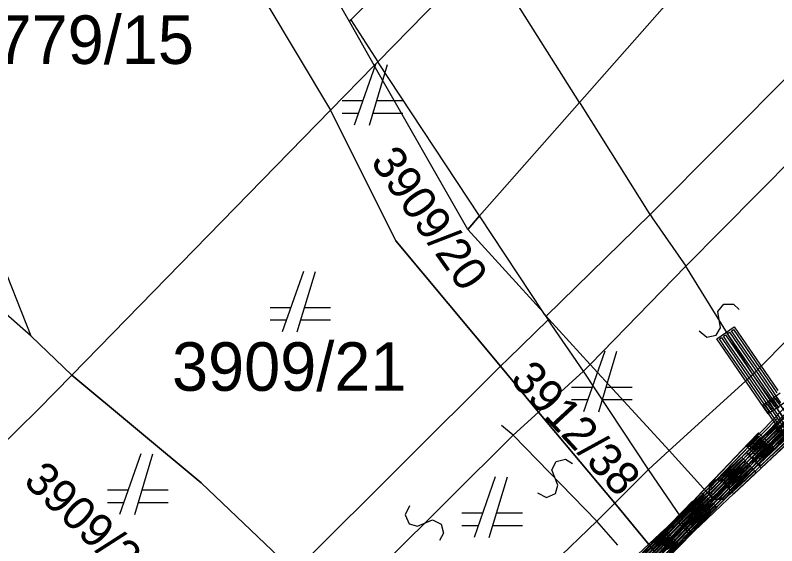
# Model space of a CAD drawing. Extents: x -266179 to -264727, y -1243225 to -1241702.
# Drawn here: x -264975.97 to -264950.86, y -1242629.4 to -1242611.9 of the extents above; entities that cross this region are included whole.
import ezdxf

# ---------------------------------------------------------------- set-up
doc = ezdxf.new("R2010")
doc.units = 0
for name, color, linetype in [('Vrstva 1', 7, 'Continuous'), ('Vrstva 19', 7, 'Continuous'), ('Vrstva 2', 7, 'Continuous'), ('Vrstva 21', 7, 'Continuous')]:
    doc.layers.add(name, color=color, linetype=linetype)

msp = doc.modelspace()

# ---------------------------------------------------------------- linework, layer by layer
at = {"layer": 'Vrstva 1'}
for p, q in [((-264957.36, -1242614.78), (-264902.3, -1242552.28)), ((-264902.3, -1242552.28), (-264957.36, -1242614.78)), ((-264975.45, -1242622.49), (-264980.83, -1242608.87)), ((-264960.48, -1242609.83), (-264964.01, -1242613.44)), ((-264955.03, -1242618.48), (-264947.36, -1242610.75)), ((-264965.63, -1242610.93), (-264964.95, -1242612.12)), ((-264967.74, -1242611.42), (-264965.58, -1242615.04)), ((-264964.95, -1242612.12), (-264964.13, -1242613.56)), ((-264975.45, -1242622.49), (-264985.59, -1242613.53)), ((-264964.09, -1242613.53), (-264964.79, -1242615.53)), ((-264964.29, -1242615.53), (-264963.69, -1242613.53)), ((-264964.01, -1242613.44), (-264964.13, -1242613.56)), ((-264964.13, -1242613.56), (-264965.58, -1242615.04)), ((-264961.05, -1242618.97), (-264964.13, -1242613.56)), ((-264964.51, -1242614.73), (-264965.19, -1242614.73)), ((-264963.19, -1242614.73), (-264964.05, -1242614.73)), ((-264960.66, -1242618.52), (-264957.36, -1242614.78)), ((-264957.36, -1242614.78), (-264960.66, -1242618.52)), ((-264965.58, -1242615.04), (-264974.11, -1242623.77)), ((-264963.42, -1242619.34), (-264965.58, -1242615.04)), ((-264965.58, -1242615.04), (-264963.42, -1242619.34)), ((-264965.19, -1242615.13), (-264964.65, -1242615.13)), ((-264964.17, -1242615.13), (-264963.19, -1242615.13)), ((-264961.05, -1242618.97), (-264960.66, -1242618.52)), ((-264960.66, -1242618.52), (-264961.05, -1242618.97)), ((-264958.46, -1242621.83), (-264955.03, -1242618.48)), ((-264958.56, -1242621.7), (-264961.05, -1242618.97)), ((-264959.97, -1242623.48), (-264963.42, -1242619.34)), ((-264963.42, -1242619.34), (-264959.97, -1242623.48)), ((-264966.47, -1242620.35), (-264967.17, -1242622.35)), ((-264966.67, -1242622.35), (-264966.07, -1242620.35)), ((-264966.89, -1242621.55), (-264967.57, -1242621.55)), ((-264965.57, -1242621.55), (-264966.43, -1242621.55)), ((-264958.53, -1242621.75), (-264958.56, -1242621.7)), ((-264958.46, -1242621.83), (-264958.53, -1242621.75)), ((-264958.37, -1242621.93), (-264958.46, -1242621.83)), ((-264967.57, -1242621.95), (-264967.03, -1242621.95)), ((-264966.55, -1242621.95), (-264965.57, -1242621.95)), ((-264958.4, -1242621.95), (-264959.72, -1242623.23)), ((-264958.37, -1242621.93), (-264958.4, -1242621.95)), ((-264957.01, -1242623.42), (-264958.37, -1242621.93)), ((-264958.37, -1242621.93), (-264957.01, -1242623.42)), ((-264974.11, -1242623.77), (-264975.45, -1242622.49)), ((-264956.53, -1242622.98), (-264957.23, -1242624.98)), ((-264956.73, -1242624.98), (-264956.13, -1242622.98)), ((-264959.72, -1242623.23), (-264959.97, -1242623.48)), ((-264959.97, -1242623.48), (-264966.77, -1242630.25)), ((-264958.71, -1242624.99), (-264959.97, -1242623.48)), ((-264959.97, -1242623.48), (-264958.71, -1242624.99)), ((-264954.41, -1242626.26), (-264957.01, -1242623.42)), ((-264957.01, -1242623.42), (-264954.41, -1242626.26)), ((-264974.11, -1242623.77), (-264975.22, -1242624.91)), ((-264969.84, -1242627.32), (-264974.11, -1242623.77)), ((-264974.11, -1242623.77), (-264969.84, -1242627.32)), ((-264956.95, -1242624.18), (-264957.63, -1242624.18)), ((-264955.63, -1242624.18), (-264956.49, -1242624.18)), ((-264957.63, -1242624.58), (-264957.09, -1242624.58)), ((-264956.61, -1242624.58), (-264955.63, -1242624.58)), ((-264975.22, -1242624.91), (-264978.14, -1242627.77)), ((-264956.2, -1242628), (-264958.71, -1242624.99)), ((-264958.71, -1242624.99), (-264956.2, -1242628)), ((-264950.43, -1242625.46), (-264952.96, -1242627.85)), ((-264952.96, -1242627.85), (-264954.41, -1242626.26)), ((-264954.41, -1242626.26), (-264952.96, -1242627.85)), ((-264971.83, -1242626.37), (-264972.53, -1242628.37)), ((-264972.03, -1242628.37), (-264971.43, -1242626.37)), ((-264966.77, -1242630.25), (-264969.84, -1242627.32)), ((-264969.84, -1242627.32), (-264966.77, -1242630.25)), ((-264960.14, -1242627.13), (-264960.84, -1242629.13)), ((-264960.34, -1242629.13), (-264959.74, -1242627.13)), ((-264972.25, -1242627.57), (-264972.93, -1242627.57)), ((-264970.93, -1242627.57), (-264971.79, -1242627.57)), ((-264952.96, -1242627.85), (-264953.86, -1242628.69)), ((-264972.93, -1242627.97), (-264972.39, -1242627.97)), ((-264971.91, -1242627.97), (-264970.93, -1242627.97)), ((-264954.81, -1242629.68), (-264956.2, -1242628)), ((-264956.2, -1242628), (-264954.81, -1242629.68)), ((-264960.56, -1242628.33), (-264961.24, -1242628.33)), ((-264959.24, -1242628.33), (-264960.1, -1242628.33)), ((-264961.24, -1242628.73), (-264960.7, -1242628.73)), ((-264960.22, -1242628.73), (-264959.24, -1242628.73)), ((-264953.86, -1242628.69), (-264954.56, -1242629.42))]:
    msp.add_line(p, q, dxfattribs=at)
at = {"layer": 'Vrstva 19'}
for p, q in [((-264950.43, -1242625.46), (-264952.96, -1242627.85)), ((-264952.96, -1242627.85), (-264953.86, -1242628.69)), ((-264953.86, -1242628.69), (-264954.56, -1242629.42))]:
    msp.add_line(p, q, dxfattribs=at)
for points in [[(-264951.135, -1242625.052), (-264951.855, -1242624.005), (-264952.574, -1242622.959), (-264952.835, -1242622.58), (-264952.258, -1242622.183), (-264951.538, -1242623.23), (-264950.819, -1242624.276)], [(-264950.722, -1242624.683), (-264951.441, -1242623.636), (-264952.16, -1242622.59), (-264952.353, -1242622.309), (-264952.287, -1242622.264), (-264951.568, -1242623.311), (-264950.848, -1242624.357)], [(-264950.558, -1242624.655), (-264951.135, -1242625.052), (-264951.117, -1242624.955), (-264951.837, -1242623.908), (-264952.556, -1242622.861), (-264952.749, -1242622.581), (-264952.683, -1242622.536), (-264951.963, -1242623.583), (-264951.244, -1242624.629), (-264951.051, -1242624.909), (-264950.985, -1242624.864), (-264951.705, -1242623.817), (-264952.424, -1242622.771), (-264952.617, -1242622.491), (-264952.551, -1242622.445), (-264951.831, -1242623.492), (-264951.112, -1242624.539), (-264950.919, -1242624.819), (-264950.853, -1242624.773), (-264951.573, -1242623.727), (-264952.292, -1242622.68), (-264952.485, -1242622.4), (-264952.419, -1242622.355), (-264951.699, -1242623.401), (-264950.98, -1242624.448), (-264950.787, -1242624.728)], [(-264950.131, -1242625.371), (-264951.017, -1242626.281), (-264951.338, -1242626.611), (-264951.839, -1242626.123), (-264950.954, -1242625.212), (-264950.069, -1242624.302)], [(-264950.116, -1242625.647), (-264951.039, -1242626.519), (-264951.373, -1242626.835), (-264951.854, -1242626.327), (-264950.931, -1242625.454), (-264950.009, -1242624.582)], [(-264950.341, -1242626.185), (-264951.058, -1242625.137), (-264951.318, -1242624.758), (-264950.741, -1242624.362)], [(-264950.776, -1242624.859), (-264950.968, -1242624.579), (-264950.902, -1242624.534), (-264950.185, -1242625.582)], [(-264950.323, -1242626.088), (-264951.04, -1242625.04), (-264951.232, -1242624.759), (-264951.166, -1242624.714), (-264950.449, -1242625.762)], [(-264950.191, -1242625.998), (-264950.908, -1242624.95), (-264951.1, -1242624.669), (-264951.034, -1242624.624), (-264950.317, -1242625.672)], [(-264950.561, -1242625.023), (-264951.446, -1242625.933), (-264951.683, -1242626.177), (-264951.74, -1242626.121), (-264950.855, -1242625.211)], [(-264950.075, -1242625.637), (-264951.003, -1242626.504), (-264951.931, -1242627.371), (-264952.267, -1242627.685), (-264952.745, -1242627.174), (-264951.817, -1242626.307), (-264950.889, -1242625.44), (-264950.553, -1242625.126)], [(-264950.502, -1242625.283), (-264951.43, -1242626.15), (-264952.358, -1242627.017), (-264952.606, -1242627.249), (-264952.661, -1242627.191), (-264951.733, -1242626.324), (-264950.805, -1242625.457)], [(-264950.545, -1242625.295), (-264951.468, -1242626.168), (-264951.715, -1242626.401), (-264951.77, -1242626.343), (-264950.847, -1242625.471)], [(-264950.446, -1242625.134), (-264951.331, -1242626.045), (-264951.568, -1242626.289), (-264951.626, -1242626.233), (-264950.74, -1242625.322)], [(-264950.331, -1242625.246), (-264951.217, -1242626.157), (-264951.454, -1242626.4), (-264951.511, -1242626.345), (-264950.626, -1242625.434)], [(-264950.217, -1242625.358), (-264951.102, -1242626.268), (-264951.339, -1242626.512), (-264951.396, -1242626.456), (-264950.511, -1242625.546)], [(-264950.392, -1242625.4), (-264951.32, -1242626.267), (-264952.248, -1242627.134), (-264952.497, -1242627.366), (-264952.551, -1242627.308), (-264951.623, -1242626.441), (-264950.695, -1242625.574)], [(-264950.283, -1242625.517), (-264951.211, -1242626.384), (-264952.139, -1242627.251), (-264952.388, -1242627.483), (-264952.442, -1242627.424), (-264951.514, -1242626.557), (-264950.586, -1242625.69)], [(-264950.435, -1242625.412), (-264951.358, -1242626.284), (-264951.605, -1242626.518), (-264951.66, -1242626.46), (-264950.737, -1242625.587)], [(-264950.325, -1242625.528), (-264951.248, -1242626.4), (-264951.495, -1242626.634), (-264951.55, -1242626.576), (-264950.627, -1242625.703)], [(-264950.951, -1242626.162), (-264951.83, -1242627.078), (-264952.708, -1242627.995), (-264953.027, -1242628.327), (-264953.532, -1242627.843), (-264952.653, -1242626.926), (-264951.774, -1242626.009), (-264951.456, -1242625.677), (-264950.951, -1242626.162), (-264951.05, -1242626.164), (-264951.928, -1242627.08), (-264952.807, -1242627.997), (-264953.043, -1242628.243), (-264953.101, -1242628.187), (-264952.222, -1242627.27), (-264951.343, -1242626.354), (-264951.107, -1242626.108), (-264951.165, -1242626.053), (-264952.044, -1242626.97), (-264952.923, -1242627.886), (-264953.158, -1242628.132), (-264953.216, -1242628.076), (-264952.337, -1242627.16), (-264951.458, -1242626.243), (-264951.223, -1242625.998), (-264951.28, -1242625.942), (-264952.159, -1242626.859), (-264953.038, -1242627.776), (-264953.274, -1242628.021), (-264953.331, -1242627.966), (-264952.453, -1242627.049), (-264951.574, -1242626.132), (-264951.338, -1242625.887), (-264951.396, -1242625.832), (-264952.275, -1242626.748), (-264953.154, -1242627.665), (-264953.389, -1242627.91), (-264953.447, -1242627.855), (-264952.568, -1242626.938), (-264951.689, -1242626.022), (-264951.454, -1242625.776)], [(-264950.174, -1242625.634), (-264951.102, -1242626.501), (-264952.03, -1242627.368), (-264952.278, -1242627.6), (-264952.333, -1242627.541), (-264951.405, -1242626.674), (-264950.477, -1242625.807)], [(-264950.215, -1242625.644), (-264951.138, -1242626.517), (-264951.385, -1242626.75), (-264951.44, -1242626.692), (-264950.517, -1242625.82)], [(-264951.196, -1242626.427), (-264952.075, -1242627.343), (-264952.955, -1242628.259), (-264953.274, -1242628.59), (-264953.779, -1242628.105), (-264952.899, -1242627.189), (-264952.019, -1242626.274), (-264951.7, -1242625.942), (-264951.196, -1242626.427), (-264951.295, -1242626.429), (-264952.174, -1242627.345), (-264953.054, -1242628.261), (-264953.29, -1242628.506), (-264953.348, -1242628.45), (-264952.468, -1242627.534), (-264951.588, -1242626.619), (-264951.352, -1242626.373), (-264951.41, -1242626.318), (-264952.29, -1242627.234), (-264953.17, -1242628.15), (-264953.405, -1242628.395), (-264953.463, -1242628.339), (-264952.583, -1242627.424), (-264951.703, -1242626.508), (-264951.468, -1242626.263), (-264951.525, -1242626.207), (-264952.405, -1242627.123), (-264953.285, -1242628.039), (-264953.521, -1242628.284), (-264953.578, -1242628.229), (-264952.698, -1242627.313), (-264951.819, -1242626.397), (-264951.583, -1242626.152), (-264951.641, -1242626.096), (-264952.521, -1242627.012), (-264953.4, -1242627.928), (-264953.636, -1242628.173), (-264953.694, -1242628.118), (-264952.814, -1242627.202), (-264951.934, -1242626.286), (-264951.698, -1242626.041)], [(-264951.536, -1242626.983), (-264952.459, -1242627.856), (-264953.381, -1242628.728), (-264953.716, -1242629.044), (-264954.197, -1242628.536), (-264953.274, -1242627.663), (-264952.351, -1242626.791), (-264952.017, -1242626.475), (-264951.536, -1242626.983), (-264951.62, -1242626.967), (-264952.543, -1242627.839), (-264953.466, -1242628.712), (-264953.713, -1242628.945), (-264953.768, -1242628.887), (-264952.845, -1242628.015), (-264951.922, -1242627.142), (-264951.675, -1242626.909), (-264951.73, -1242626.85), (-264952.653, -1242627.723), (-264953.576, -1242628.595), (-264953.823, -1242628.829), (-264953.878, -1242628.771), (-264952.955, -1242627.898), (-264952.032, -1242627.026), (-264951.785, -1242626.792), (-264951.84, -1242626.734), (-264952.763, -1242627.607), (-264953.686, -1242628.479), (-264953.933, -1242628.713), (-264953.988, -1242628.655), (-264953.065, -1242627.782), (-264952.142, -1242626.91), (-264951.895, -1242626.676), (-264951.95, -1242626.618), (-264952.873, -1242627.49), (-264953.796, -1242628.363), (-264954.043, -1242628.597), (-264954.098, -1242628.538), (-264953.175, -1242627.666), (-264952.252, -1242626.793), (-264952.005, -1242626.56)], [(-264952.419, -1242627.68), (-264952.607, -1242627.873), (-264952.876, -1242627.877), (-264953.069, -1242627.689), (-264953.073, -1242627.42), (-264952.885, -1242627.227), (-264952.616, -1242627.223), (-264952.422, -1242627.411), (-264952.419, -1242627.68), (-264952.454, -1242627.659), (-264952.622, -1242627.831), (-264952.735, -1242627.833), (-264952.456, -1242627.546), (-264952.457, -1242627.433), (-264952.848, -1242627.834), (-264952.905, -1242627.778), (-264952.515, -1242627.377), (-264952.572, -1242627.321), (-264952.963, -1242627.723), (-264953.02, -1242627.667), (-264952.63, -1242627.265), (-264952.743, -1242627.267), (-264953.022, -1242627.554), (-264953.023, -1242627.441), (-264952.856, -1242627.269)], [(-264955.426, -1242629.807), (-264954.542, -1242628.896), (-264953.657, -1242627.984), (-264953.337, -1242627.654), (-264952.834, -1242628.142), (-264952.919, -1242628.129), (-264953.804, -1242629.04), (-264954.688, -1242629.951)], [(-264955.327, -1242629.805), (-264954.443, -1242628.894), (-264953.558, -1242627.983), (-264953.321, -1242627.739)], [(-264955.212, -1242629.917), (-264954.328, -1242629.005), (-264953.443, -1242628.094), (-264953.206, -1242627.85), (-264953.264, -1242627.794), (-264954.148, -1242628.706), (-264955.033, -1242629.617)], [(-264955.722, -1242630.083), (-264954.84, -1242629.169), (-264953.958, -1242628.255), (-264953.639, -1242627.924), (-264953.135, -1242628.41), (-264953.22, -1242628.398), (-264954.102, -1242629.312), (-264954.983, -1242630.226)], [(-264955.623, -1242630.082), (-264954.741, -1242629.168), (-264953.859, -1242628.253), (-264953.623, -1242628.009)], [(-264955.507, -1242630.193), (-264954.626, -1242629.279), (-264953.744, -1242628.365), (-264953.508, -1242628.12), (-264953.565, -1242628.064), (-264954.447, -1242628.978), (-264955.329, -1242629.892)], [(-264955.097, -1242630.028), (-264954.213, -1242629.117), (-264953.328, -1242628.206), (-264953.092, -1242627.962), (-264953.149, -1242627.906), (-264954.034, -1242628.817), (-264954.918, -1242629.729)], [(-264954.983, -1242630.14), (-264954.098, -1242629.228), (-264953.214, -1242628.317), (-264952.977, -1242628.073), (-264953.034, -1242628.017), (-264953.919, -1242628.929), (-264954.803, -1242629.84)], [(-264955.392, -1242630.304), (-264954.511, -1242629.39), (-264953.629, -1242628.476), (-264953.393, -1242628.231), (-264953.45, -1242628.175), (-264954.332, -1242629.089), (-264955.214, -1242630.003)], [(-264954.395, -1242629.501), (-264953.514, -1242628.587), (-264953.278, -1242628.342), (-264953.335, -1242628.286), (-264954.217, -1242629.201), (-264955.099, -1242630.115)], [(-264952.834, -1242628.142), (-264953.719, -1242629.053), (-264954.603, -1242629.964)], [(-264955.346, -1242629.729), (-264954.461, -1242628.819), (-264954.14, -1242628.489), (-264953.638, -1242628.977), (-264953.737, -1242628.978), (-264954.622, -1242629.889)], [(-264955.261, -1242629.742), (-264954.376, -1242628.831), (-264954.139, -1242628.588)], [(-264953.135, -1242628.41), (-264954.017, -1242629.324), (-264954.898, -1242630.238)], [(-264955.817, -1242630.036), (-264954.889, -1242629.169), (-264954.553, -1242628.855), (-264954.075, -1242629.366), (-264954.159, -1242629.349), (-264955.087, -1242630.216)], [(-264955.146, -1242629.854), (-264954.261, -1242628.943), (-264954.024, -1242628.699), (-264954.081, -1242628.644), (-264954.967, -1242629.554)], [(-264955.031, -1242629.965), (-264954.146, -1242629.055), (-264953.909, -1242628.811), (-264953.966, -1242628.755), (-264954.852, -1242629.666)], [(-264954.917, -1242630.077), (-264954.031, -1242629.166), (-264953.794, -1242628.922), (-264953.852, -1242628.867), (-264954.737, -1242629.777)], [(-264955.718, -1242630.039), (-264954.79, -1242629.172), (-264954.542, -1242628.94)], [(-264955.609, -1242630.156), (-264954.681, -1242629.289), (-264954.432, -1242629.057), (-264954.487, -1242628.999), (-264955.415, -1242629.866)], [(-264954.572, -1242629.406), (-264954.323, -1242629.174), (-264954.378, -1242629.116), (-264955.306, -1242629.983)], [(-264953.638, -1242628.977), (-264954.523, -1242629.887)], [(-264954.462, -1242629.523), (-264954.214, -1242629.291), (-264954.269, -1242629.232), (-264955.197, -1242630.099)], [(-264954.075, -1242629.366), (-264955.003, -1242630.233)]]:
    msp.add_lwpolyline(points, dxfattribs=at)
at = {"layer": 'Vrstva 2'}
for p, q in [((-264961.4, -1242608.48), (-264964.9, -1242612.06)), ((-264957.36, -1242614.78), (-264960.48, -1242609.83)), ((-264953.86, -1242620.18), (-264945.5, -1242611.73)), ((-264964.95, -1242612.12), (-264964.9, -1242612.06)), ((-264964.9, -1242612.06), (-264964.01, -1242613.44)), ((-264960.66, -1242618.52), (-264964.01, -1242613.44)), ((-264957.33, -1242614.82), (-264957.36, -1242614.78)), ((-264942.56, -1242614.63), (-264951.65, -1242623.75)), ((-264955.03, -1242618.48), (-264957.33, -1242614.82)), ((-264958.56, -1242621.7), (-264960.66, -1242618.52)), ((-264955.03, -1242618.48), (-264954.96, -1242618.58)), ((-264954.96, -1242618.58), (-264953.86, -1242620.18)), ((-264957.01, -1242623.42), (-264953.86, -1242620.18)), ((-264951.65, -1242623.75), (-264953.86, -1242620.18)), ((-264958.53, -1242621.75), (-264958.4, -1242621.95)), ((-264957.23, -1242623.64), (-264958.4, -1242621.95)), ((-264957.01, -1242623.42), (-264957.23, -1242623.64)), ((-264958.71, -1242624.99), (-264957.23, -1242623.64)), ((-264955.09, -1242626.88), (-264957.23, -1242623.64)), ((-264954.41, -1242626.26), (-264951.65, -1242623.75)), ((-264950.43, -1242625.46), (-264951.65, -1242623.75)), ((-264959.55, -1242625.75), (-264958.71, -1242624.99)), ((-264959.55, -1242625.75), (-264959.94, -1242625.43)), ((-264965.4, -1242631.56), (-264959.55, -1242625.75)), ((-264956.79, -1242628.59), (-264959.55, -1242625.75)), ((-264954.41, -1242626.26), (-264955.09, -1242626.88)), ((-264956.2, -1242628), (-264955.09, -1242626.88)), ((-264953.86, -1242628.69), (-264955.09, -1242626.88)), ((-264956.2, -1242628), (-264956.79, -1242628.59)), ((-264956.79, -1242628.59), (-264962.64, -1242634.19)), ((-264956.1, -1242629.38), (-264956.79, -1242628.59))]:
    msp.add_line(p, q, dxfattribs=at)
for points in [[(-264953.419, -1242622.317), (-264953.162, -1242622.523), (-264952.849, -1242622.459), (-264952.71, -1242622.208), (-264952.804, -1242621.678), (-264952.601, -1242621.435), (-264952.287, -1242621.429), (-264952.091, -1242621.613)], [(-264958.743, -1242627.657), (-264958.448, -1242627.803), (-264958.156, -1242627.672), (-264958.074, -1242627.398), (-264958.279, -1242626.9), (-264958.134, -1242626.619), (-264957.829, -1242626.545), (-264957.597, -1242626.683)], [(-264962.968, -1242628.088), (-264963.11, -1242628.384), (-264962.977, -1242628.675), (-264962.702, -1242628.753), (-264962.206, -1242628.543), (-264961.924, -1242628.685), (-264961.847, -1242628.989), (-264961.982, -1242629.222)]]:
    msp.add_lwpolyline(points, dxfattribs=at)
at = {"layer": 'Vrstva 21'}
for p, q in [((-264950.43, -1242625.46), (-264952.96, -1242627.85)), ((-264952.96, -1242627.85), (-264953.86, -1242628.69)), ((-264953.86, -1242628.69), (-264954.56, -1242629.42))]:
    msp.add_line(p, q, dxfattribs=at)

# ---------------------------------------------------------------- texts
at = {"layer": 'Vrstva 1'}
for s, p in [('4779/15', (-264977.814, -1242613.51)), ('3909/21', (-264970.804, -1242624.29))]:
    msp.add_text(s, height=1.6, dxfattribs=at).set_placement(p)
for s, rotation, p in [('3909/20', 305.1573, (-264964.282, -1242616.733)), ('3912/38', 312.835, (-264959.686, -1242623.938)), ('3909/22', 316.6738, (-264975.742, -1242627.323))]:
    msp.add_text(s, height=1.1, rotation=rotation, dxfattribs=at).set_placement(p)

doc.saveas('drawing.dxf')
